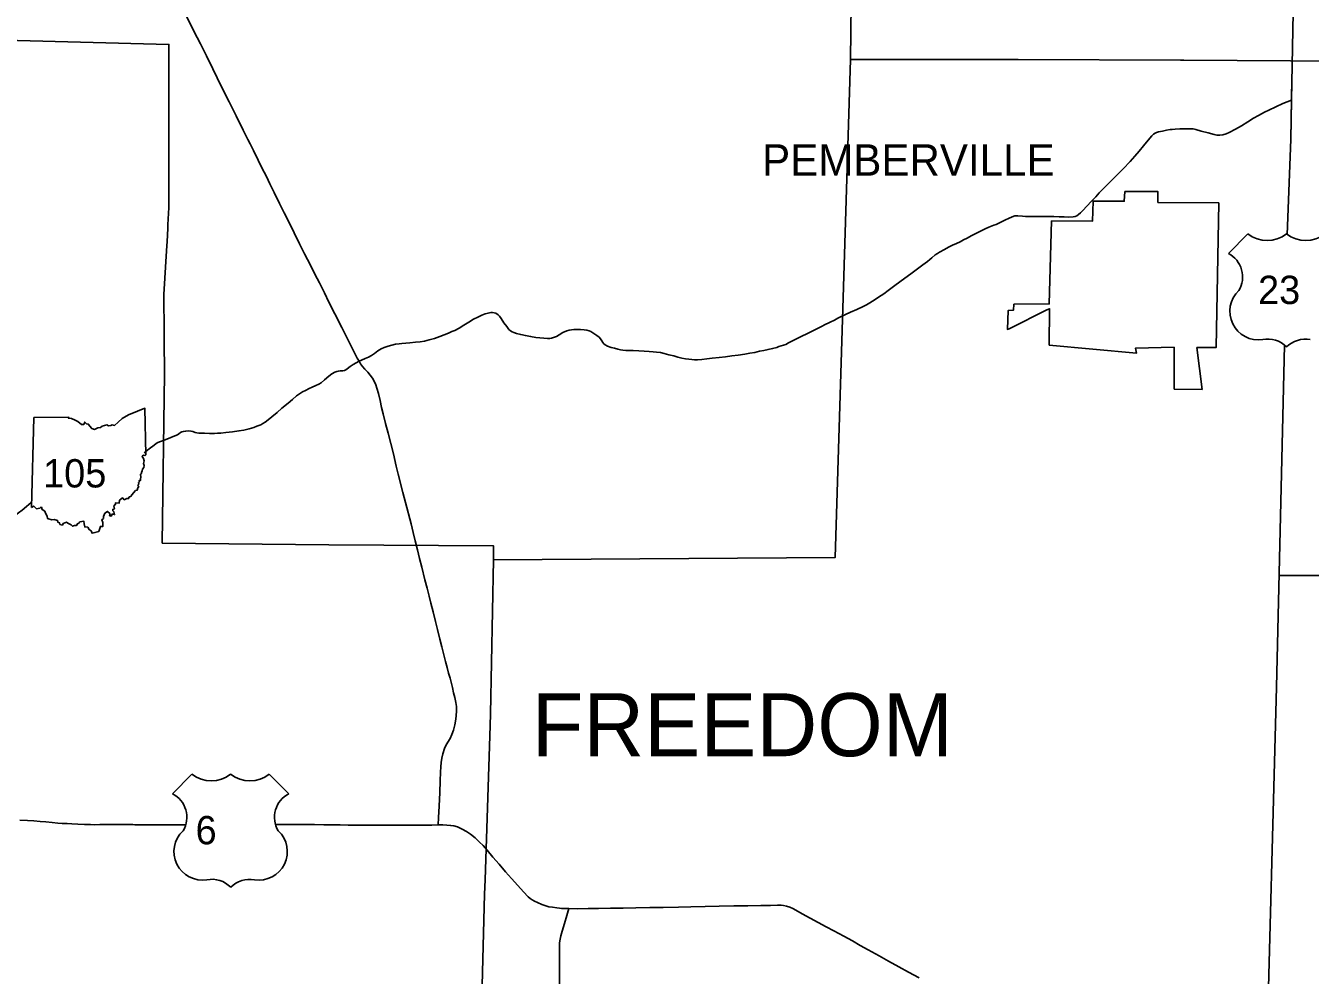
# Model space of a CAD drawing. Extents: x -232 to 448, y 619 to 1059.
# Drawn here: x 159.83 to 201.69, y 816.35 to 847.31 of the extents above; entities that cross this region are included whole.
import ezdxf

# ---------------------------------------------------------------- set-up
doc = ezdxf.new("R2010")
doc.units = 0
doc.layers.add('Default', color=7, linetype='Continuous')

msp = doc.modelspace()

# ---------------------------------------------------------------- linework, layer by layer
at = {"layer": 'Default'}
for p, q in [((199.655, 840.519), (199.021, 839.885)), ((199.655, 840.519), (199.021, 839.885)), ((160.013, 831.602), (160.095, 834.531)), ((160.013, 831.602), (160.095, 834.531)), ((165.247, 822.905), (164.612, 822.271)), ((165.247, 822.905), (164.612, 822.271)), ((168.402, 822.271), (167.767, 822.905)), ((168.402, 822.271), (167.767, 822.905))]:
    msp.add_line(p, q, dxfattribs=at)
for points in [[(175.848, 865.062), (175.809, 862.731), (186.899, 862.64), (186.703, 846.205)], [(200.94, 840.5), (201.053, 843.602), (201.078, 844.883), (201.242, 853.464), (201.246, 853.704), (201.402, 861.852)], [(170.69, 836.37), (170.628, 836.468), (170.487, 836.749), (170.301, 837.117), (170.125, 837.475), (169.901, 837.919), (169.711, 838.298), (169.563, 838.598), (169.4, 838.922), (169.255, 839.206), (169.11, 839.501), (168.918, 839.874), (168.751, 840.199), (168.577, 840.553), (168.422, 840.871), (168.252, 841.21), (168.103, 841.514), (167.925, 841.868), (167.782, 842.155), (167.672, 842.397), (167.527, 842.676), (167.4, 842.924), (167.247, 843.236), (167.139, 843.452), (167.063, 843.6), (166.91, 843.904), (166.683, 844.368), (166.46, 844.822), (166.254, 845.234), (166.072, 845.607), (165.927, 845.898), (165.716, 846.323), (165.52, 846.72), (165.31, 847.135), (165.081, 847.597)], [(159.147, 846.832), (164.497, 846.7), (164.496, 841.369), (164.482, 841.199), (164.467, 841.004), (164.46, 840.832), (164.455, 840.717), (164.444, 840.469), (164.435, 840.287), (164.417, 839.968), (164.329, 838.551), (164.33, 838.064), (164.336, 837.763), (164.341, 837.281), (164.344, 837.05), (164.348, 835.991), (164.349, 835.96), (164.279, 830.443), (169.711, 830.386), (175.075, 830.349), (175.068, 829.895)], [(175.068, 829.895), (186.204, 829.968), (186.703, 846.205)], [(186.703, 846.205), (192.032, 846.206), (192.167, 846.205), (197.466, 846.185), (197.573, 846.187), (202.778, 846.149), (202.938, 846.147), (208.392, 846.089)], [(200.94, 840.5), (201.053, 843.602), (201.091, 845.573)], [(191.449, 840.831), (191.499, 840.851), (191.601, 840.901), (191.733, 840.964), (191.882, 841.029), (192.024, 841.097), (192.059, 841.106), (192.1, 841.112), (192.158, 841.109), (192.311, 841.096), (192.407, 841.092), (192.498, 841.089), (192.621, 841.091), (192.782, 841.092), (193.004, 841.093), (193.186, 841.092), (193.334, 841.091), (193.506, 841.08), (193.674, 841.073), (193.801, 841.071), (193.963, 841.077), (194.027, 841.086), (194.08, 841.107), (194.14, 841.15), (194.207, 841.208), (194.27, 841.269), (194.42, 841.432), (194.552, 841.578), (194.7, 841.733), (194.815, 841.861), (194.93, 841.978), (195.105, 842.152), (195.27, 842.317), (195.429, 842.479), (195.591, 842.642), (195.821, 842.883), (195.976, 843.051), (196.114, 843.213), (196.258, 843.389), (196.407, 843.579), (196.524, 843.715), (196.579, 843.773), (196.631, 843.807), (196.674, 843.827), (196.746, 843.847), (196.876, 843.875), (197.005, 843.902), (197.125, 843.926), (197.194, 843.929), (197.291, 843.934), (197.434, 843.942), (197.629, 843.945), (197.816, 843.95), (197.877, 843.942), (197.957, 843.921), (198.13, 843.875), (198.361, 843.811), (198.558, 843.759), (198.644, 843.743), (198.741, 843.739), (198.845, 843.752), (198.948, 843.781), (199.045, 843.822), (199.25, 843.934), (199.447, 844.048), (199.658, 844.179), (199.835, 844.289), (200, 844.385), (200.097, 844.439), (200.197, 844.489), (200.335, 844.554), (200.565, 844.659), (200.798, 844.768), (201.078, 844.883)], [(195.644, 841.905), (195.626, 841.583), (194.614, 841.587), (194.596, 840.939), (193.253, 840.951)], [(198.71, 841.535), (196.723, 841.546), (196.721, 841.904), (195.644, 841.905)], [(197.992, 836.818), (198.62, 836.814), (198.71, 841.535)], [(190.028, 840.153), (190.164, 840.206), (190.275, 840.26), (190.389, 840.326), (190.507, 840.387), (190.638, 840.459), (190.813, 840.548), (190.962, 840.62), (191.097, 840.685), (191.216, 840.741), (191.38, 840.804), (191.449, 840.831)], [(193.253, 840.951), (193.184, 838.24), (192.033, 838.228), (192.02, 838.04), (191.846, 838.028), (191.821, 837.406), (191.898, 837.437), (191.991, 837.485), (192.158, 837.569), (192.377, 837.678), (192.628, 837.803), (192.892, 837.934), (193.107, 838.041), (193.192, 838.083), (193.177, 836.899)], [(189.293, 839.691), (189.352, 839.74), (189.471, 839.838), (189.537, 839.884), (189.603, 839.922), (189.769, 840.014), (189.899, 840.092), (190.028, 840.153)], [(186.181, 837.71), (186.298, 837.769), (186.544, 837.89), (186.705, 837.965), (186.908, 838.06), (187.114, 838.155), (187.232, 838.209), (187.286, 838.243), (187.481, 838.365), (187.624, 838.457), (187.79, 838.565), (187.939, 838.677), (188.153, 838.836), (188.309, 838.958), (188.482, 839.079), (188.677, 839.223), (188.847, 839.35), (189.067, 839.51), (189.213, 839.625), (189.293, 839.691)], [(170.69, 836.37), (170.769, 836.409), (170.891, 836.455), (170.997, 836.502), (171.099, 836.559), (171.189, 836.627), (171.302, 836.706), (171.414, 836.769), (171.514, 836.816), (171.64, 836.857), (171.758, 836.893), (171.882, 836.929), (172.001, 836.942), (172.082, 836.951), (172.217, 836.96), (172.351, 836.969), (172.534, 836.987), (172.681, 837.004), (172.825, 837.029), (172.972, 837.065), (173.145, 837.116), (173.319, 837.18), (173.462, 837.236), (173.601, 837.29), (173.719, 837.336), (173.813, 837.377), (173.95, 837.446), (174.106, 837.541), (174.265, 837.642), (174.425, 837.739), (174.561, 837.812), (174.687, 837.872), (174.805, 837.917), (174.898, 837.941), (174.981, 837.954), (175.041, 837.956), (175.09, 837.949), (175.145, 837.933), (175.22, 837.888), (175.272, 837.844), (175.319, 837.768), (175.414, 837.622), (175.504, 837.501), (175.576, 837.409), (175.628, 837.358), (175.676, 837.332), (175.737, 837.306), (175.825, 837.277), (175.962, 837.239), (176.111, 837.208), (176.279, 837.178), (176.452, 837.147), (176.579, 837.129), (176.708, 837.12), (176.831, 837.113), (176.905, 837.113), (176.959, 837.12), (177.031, 837.145), (177.121, 837.18), (177.213, 837.228), (177.337, 837.307), (177.463, 837.361), (177.543, 837.384), (177.619, 837.397), (177.689, 837.406), (177.788, 837.407), (177.912, 837.4), (178.025, 837.394), (178.115, 837.385), (178.187, 837.365), (178.243, 837.335), (178.339, 837.274), (178.44, 837.213), (178.511, 837.152), (178.557, 837.1), (178.601, 837.032), (178.633, 836.978), (178.665, 836.942), (178.709, 836.907), (178.788, 836.864), (178.907, 836.823), (179.017, 836.795), (179.129, 836.762), (179.213, 836.742), (179.282, 836.733), (179.38, 836.723), (179.509, 836.719), (179.622, 836.717), (179.804, 836.705), (179.987, 836.696), (180.15, 836.687), (180.277, 836.681), (180.388, 836.671), (180.519, 836.652), (180.633, 836.624), (180.782, 836.582), (180.945, 836.543), (181.084, 836.505), (181.208, 836.472), (181.333, 836.45), (181.441, 836.434)], [(185.84, 837.541), (186.04, 837.64), (186.181, 837.71)], [(184.52, 836.889), (184.596, 836.921), (184.689, 836.968), (184.857, 837.052), (185.076, 837.161), (185.326, 837.286), (185.591, 837.417), (185.806, 837.524), (185.84, 837.541)], [(181.441, 836.434), (181.533, 836.426), (181.619, 836.42), (181.722, 836.421), (181.857, 836.431), (182.026, 836.448), (182.2, 836.468), (182.428, 836.495), (182.634, 836.518), (182.843, 836.546), (183.045, 836.573), (183.258, 836.6), (183.429, 836.63), (183.587, 836.656), (183.744, 836.693), (183.886, 836.723), (184.021, 836.756), (184.167, 836.784), (184.31, 836.821), (184.373, 836.846), (184.52, 836.889)], [(193.177, 836.899), (196.029, 836.638), (195.998, 836.798), (197.253, 836.825)], [(200.254, 813.093), (200.592, 825.744), (200.852, 836.895)], [(197.253, 836.825), (197.251, 836.248), (197.25, 835.776), (197.249, 835.461)], [(198.172, 835.447), (197.992, 836.818)], [(169.562, 835.762), (169.709, 835.884), (169.809, 835.961), (169.899, 836.011), (169.971, 836.04), (170.019, 836.051), (170.078, 836.053), (170.167, 836.062), (170.216, 836.073), (170.26, 836.092), (170.306, 836.126), (170.4, 836.198), (170.498, 836.261), (170.592, 836.317), (170.69, 836.37)], [(173.701, 825.863), (173.657, 826.033), (173.607, 826.197), (173.56, 826.384), (173.507, 826.584), (173.459, 826.797), (173.394, 827.058), (173.328, 827.308), (173.249, 827.621), (173.182, 827.888), (173.103, 828.196), (173.029, 828.482), (172.973, 828.713), (172.906, 828.974), (172.834, 829.249), (172.733, 829.657), (172.664, 829.936), (172.593, 830.226), (172.524, 830.513), (172.453, 830.787), (172.385, 831.068), (172.205, 831.763), (172.123, 832.09), (171.967, 832.688), (171.903, 832.947), (171.81, 833.35), (171.726, 833.683), (171.635, 834.029), (171.557, 834.344), (171.476, 834.66), (171.424, 834.867), (171.375, 835.088), (171.321, 835.314), (171.272, 835.494), (171.234, 835.604), (171.183, 835.722), (171.124, 835.82), (171.054, 835.912), (170.975, 836.015), (170.877, 836.114), (170.805, 836.194), (170.743, 836.284), (170.69, 836.37)], [(163.683, 833.384), (163.854, 833.517), (164.011, 833.639), (164.078, 833.684), (164.138, 833.716), (164.219, 833.751), (164.375, 833.809), (164.559, 833.883), (164.684, 833.935), (164.771, 833.974), (164.813, 834.004), (164.875, 834.048), (164.915, 834.069), (164.969, 834.082), (165.045, 834.095), (165.139, 834.101), (165.213, 834.093), (165.276, 834.075), (165.35, 834.044), (165.405, 834.035), (165.474, 834.027), (165.655, 834.02), (165.819, 834.016), (165.979, 834.012), (166.078, 834.02), (166.187, 834.03), (166.348, 834.045), (166.568, 834.07), (166.778, 834.098), (166.933, 834.125), (167.111, 834.168), (167.257, 834.208), (167.365, 834.248), (167.487, 834.299), (167.55, 834.336), (167.627, 834.382), (167.734, 834.459), (167.847, 834.557), (168.021, 834.703), (168.18, 834.835), (168.379, 835.001), (168.522, 835.123), (168.654, 835.237), (168.748, 835.302), (168.852, 835.368), (168.944, 835.421), (169.068, 835.48), (169.168, 835.524), (169.284, 835.577), (169.376, 835.624), (169.451, 835.67), (169.562, 835.762)], [(197.249, 835.461), (198.172, 835.447)], [(160.095, 834.531), (161.232, 834.55), (161.214, 834.515), (161.321, 834.507), (161.435, 834.445), (161.531, 834.405), (161.649, 834.312), (161.72, 834.313), (161.75, 834.389), (161.804, 834.331), (161.868, 834.32), (161.978, 834.18), (162.07, 834.149), (162.179, 834.198), (162.261, 834.205), (162.321, 834.253), (162.477, 834.294), (162.521, 834.269), (162.603, 834.274), (162.645, 834.292), (162.717, 834.276), (162.843, 834.383), (162.974, 834.508), (163.175, 834.627), (163.474, 834.739), (163.711, 834.839), (163.746, 833.319)], [(160.095, 834.531), (161.232, 834.55), (161.214, 834.515), (161.321, 834.507), (161.435, 834.445), (161.531, 834.405), (161.649, 834.312), (161.72, 834.313), (161.75, 834.389), (161.804, 834.331), (161.868, 834.32), (161.978, 834.18), (162.07, 834.149), (162.179, 834.198), (162.261, 834.205), (162.321, 834.253), (162.477, 834.294), (162.521, 834.269), (162.603, 834.274), (162.645, 834.292), (162.717, 834.276), (162.843, 834.383), (162.974, 834.508), (163.175, 834.627), (163.474, 834.739), (163.711, 834.839), (163.746, 833.319)], [(163.746, 833.319), (163.711, 833.298), (163.656, 833.308), (163.62, 833.265), (163.665, 833.194), (163.686, 833.119), (163.667, 833.036), (163.686, 832.968), (163.673, 832.911), (163.639, 832.854), (163.627, 832.8), (163.598, 832.742), (163.601, 832.71), (163.573, 832.685), (163.578, 832.59), (163.564, 832.537), (163.569, 832.492), (163.524, 832.48), (163.534, 832.442), (163.505, 832.413), (163.511, 832.364), (163.479, 832.332), (163.511, 832.268), (163.485, 832.248), (163.464, 832.17), (163.406, 832.154), (163.291, 832.013), (163.25, 831.959), (163.204, 831.946), (163.179, 831.891), (163.123, 831.89), (163.037, 831.852), (162.982, 831.918), (162.885, 831.839), (162.874, 831.747), (162.752, 831.75), (162.757, 831.704), (162.73, 831.691), (162.705, 831.645), (162.719, 831.562), (162.662, 831.541), (162.669, 831.494), (162.705, 831.464), (162.722, 831.373), (162.661, 831.392), (162.611, 831.315), (162.56, 831.333), (162.577, 831.398), (162.49, 831.476), (162.408, 831.414), (162.365, 831.313), (162.365, 831.246), (162.304, 831.205), (162.343, 831.11), (162.336, 831.044), (162.337, 830.982), (162.261, 830.984), (162.215, 830.816)], [(163.746, 833.319), (163.711, 833.298), (163.656, 833.308), (163.62, 833.265), (163.665, 833.194), (163.686, 833.119), (163.667, 833.036), (163.686, 832.968), (163.673, 832.911), (163.639, 832.854), (163.627, 832.8), (163.598, 832.742), (163.601, 832.71), (163.573, 832.685), (163.578, 832.59), (163.564, 832.537), (163.569, 832.492), (163.524, 832.48), (163.534, 832.442), (163.505, 832.413), (163.511, 832.364), (163.479, 832.332), (163.511, 832.268), (163.485, 832.248), (163.464, 832.17), (163.406, 832.154), (163.291, 832.013), (163.25, 831.959), (163.204, 831.946), (163.179, 831.891), (163.123, 831.89), (163.037, 831.852), (162.982, 831.918), (162.885, 831.839), (162.874, 831.747), (162.752, 831.75), (162.757, 831.704), (162.73, 831.691), (162.705, 831.645), (162.719, 831.562), (162.662, 831.541), (162.669, 831.494), (162.705, 831.464), (162.722, 831.373), (162.661, 831.392), (162.611, 831.315), (162.56, 831.333), (162.577, 831.398), (162.49, 831.476), (162.408, 831.414), (162.365, 831.313), (162.365, 831.246), (162.304, 831.205), (162.343, 831.11), (162.336, 831.044), (162.337, 830.982), (162.261, 830.984), (162.215, 830.816)], [(157.15, 830.245), (157.152, 830.25), (157.192, 830.278), (157.24, 830.297), (157.395, 830.345), (157.623, 830.411), (157.856, 830.482), (158.028, 830.533), (158.218, 830.592), (158.301, 830.621), (158.38, 830.667), (158.511, 830.739), (158.72, 830.856), (158.909, 830.96), (159.059, 831.039), (159.13, 831.086), (159.232, 831.162), (159.414, 831.293), (159.592, 831.429), (159.709, 831.518), (159.856, 831.638), (160.009, 831.762), (160.018, 831.771)], [(162.215, 830.816), (162.082, 830.784), (161.99, 830.765), (161.957, 830.841), (161.892, 830.881), (161.849, 830.958), (161.754, 830.969), (161.732, 831.074), (161.721, 831.16), (161.592, 831.139), (161.557, 831.087), (161.511, 831.072), (161.484, 831.02), (161.422, 831.015), (161.355, 830.99), (161.311, 831.042), (161.201, 831.094), (161.152, 831.121), (161.048, 831.079), (161.026, 831.03), (160.944, 831.052), (160.925, 831.107), (160.875, 831.123), (160.864, 831.182), (160.758, 831.213), (160.676, 831.2), (160.533, 831.247), (160.524, 831.324), (160.475, 831.417), (160.45, 831.482), (160.359, 831.532), (160.341, 831.609), (160.312, 831.607), (160.285, 831.576), (160.184, 831.561), (160.144, 831.593), (160.088, 831.647), (160.013, 831.602)], [(162.215, 830.816), (162.082, 830.784), (161.99, 830.765), (161.957, 830.841), (161.892, 830.881), (161.849, 830.958), (161.754, 830.969), (161.732, 831.074), (161.721, 831.16), (161.592, 831.139), (161.557, 831.087), (161.511, 831.072), (161.484, 831.02), (161.422, 831.015), (161.355, 830.99), (161.311, 831.042), (161.201, 831.094), (161.152, 831.121), (161.048, 831.079), (161.026, 831.03), (160.944, 831.052), (160.925, 831.107), (160.875, 831.123), (160.864, 831.182), (160.758, 831.213), (160.676, 831.2), (160.533, 831.247), (160.524, 831.324), (160.475, 831.417), (160.45, 831.482), (160.359, 831.532), (160.341, 831.609), (160.312, 831.607), (160.285, 831.576), (160.184, 831.561), (160.144, 831.593), (160.088, 831.647), (160.013, 831.602)], [(175.068, 829.895), (174.972, 824.878), (174.963, 824.491), (174.796, 819.46), (174.779, 819.001), (174.644, 813.897)], [(200.677, 829.389), (201.431, 829.389), (202.074, 829.383), (202.723, 829.376), (203.436, 829.37), (204.134, 829.365), (204.802, 829.361), (205.626, 829.356), (206.219, 829.345), (207.014, 829.332), (207.805, 829.319), (208.623, 829.307), (209.255, 829.297), (209.979, 829.284), (210.698, 829.275), (211.412, 829.26), (211.959, 829.261), (212.604, 829.237), (213.198, 829.229), (213.793, 829.221), (214.088, 829.216)], [(173.271, 821.257), (173.282, 821.495), (173.304, 821.863), (173.319, 822.306), (173.334, 822.693), (173.341, 822.972), (173.352, 823.151), (173.368, 823.292), (173.386, 823.428), (173.421, 823.573), (173.479, 823.742), (173.52, 823.838), (173.587, 823.949), (173.664, 824.072), (173.717, 824.198), (173.772, 824.339), (173.816, 824.513), (173.847, 824.697), (173.861, 824.82), (173.869, 824.958), (173.865, 825.114), (173.849, 825.242), (173.817, 825.403), (173.771, 825.565), (173.731, 825.732), (173.701, 825.863)], [(159.641, 821.406), (159.884, 821.395), (160.094, 821.382), (160.303, 821.366), (160.48, 821.351), (160.689, 821.333), (160.87, 821.316), (161.02, 821.304), (161.174, 821.296), (161.335, 821.286), (161.522, 821.281), (161.744, 821.271), (161.939, 821.268), (162.081, 821.26), (162.244, 821.266), (162.47, 821.266), (162.744, 821.268), (163.034, 821.268), (163.257, 821.269), (163.314, 821.265), (163.386, 821.259), (163.479, 821.257), (163.722, 821.259), (163.944, 821.257), (164.183, 821.259), (164.436, 821.258), (164.772, 821.258), (165.042, 821.258)], [(167.99, 821.266), (168.037, 821.266), (168.411, 821.268), (168.813, 821.268), (169.243, 821.263), (169.545, 821.261), (170.078, 821.256), (170.338, 821.249), (170.593, 821.248), (170.961, 821.251), (171.297, 821.251), (171.785, 821.25), (172.036, 821.25), (172.417, 821.248), (172.789, 821.249), (173.067, 821.248), (173.271, 821.257)], [(173.271, 821.257), (173.419, 821.252), (173.549, 821.25), (173.676, 821.24), (173.785, 821.219), (173.897, 821.189), (174.048, 821.119), (174.188, 821.044), (174.326, 820.952), (174.471, 820.831), (174.621, 820.697), (174.734, 820.585), (174.866, 820.432), (175.053, 820.207), (175.257, 819.971), (175.461, 819.725), (175.654, 819.504), (175.861, 819.281), (176.045, 819.075), (176.201, 818.912), (176.263, 818.857), (176.328, 818.816), (176.411, 818.771), (176.509, 818.723), (176.643, 818.664), (176.78, 818.619), (176.876, 818.586), (176.997, 818.571), (177.14, 818.549), (177.224, 818.539), (177.29, 818.534), (177.366, 818.528), (177.528, 818.526)], [(177.228, 816.691), (177.227, 816.919), (177.222, 817.141), (177.223, 817.281), (177.223, 817.4), (177.235, 817.476), (177.268, 817.64), (177.306, 817.787), (177.388, 818.044), (177.466, 818.306), (177.528, 818.526)], [(177.528, 818.526), (177.797, 818.522), (178.155, 818.526), (178.499, 818.529), (178.881, 818.535), (179.297, 818.542), (179.71, 818.549), (180.165, 818.558), (180.597, 818.564), (181.097, 818.576), (181.5, 818.581), (181.971, 818.591), (182.428, 818.604), (182.903, 818.611), (183.364, 818.62), (183.782, 818.627), (184.1, 818.632), (184.325, 818.639), (184.444, 818.637), (184.522, 818.627), (184.62, 818.602), (184.726, 818.569), (184.828, 818.525), (184.93, 818.472), (185.135, 818.358), (185.397, 818.214), (185.649, 818.077), (185.911, 817.936), (186.167, 817.798), (186.488, 817.623), (186.77, 817.47), (187.02, 817.327), (187.286, 817.181), (187.646, 816.982), (187.94, 816.817), (188.282, 816.631), (188.6, 816.453), (188.942, 816.267)], [(177.219, 815.526), (177.218, 815.803), (177.22, 816.134), (177.224, 816.428), (177.228, 816.691)]]:
    msp.add_lwpolyline(points, dxfattribs=at)
for centre, radius, start, end in [((200.285, 841.32), 1.019, 231.813, 308.187), ((200.285, 841.32), 1.019, 231.813, 308.187), ((201.545, 841.32), 1.019, 231.813, 308.187), ((201.545, 841.32), 1.019, 231.813, 308.187), ((198.624, 839.119), 0.862, 329.1175, 62.6108), ((198.624, 839.119), 0.862, 329.1175, 62.6108), ((199.998, 837.997), 0.93, 133.0046, 278.7282), ((199.998, 837.997), 0.93, 133.0046, 278.7282), ((200.311, 836.263), 0.832, 43.4177, 101.8742), ((200.311, 836.263), 0.832, 43.4177, 101.8742), ((201.537, 836.207), 0.883, 79.9613, 134.7468), ((201.537, 836.207), 0.883, 79.9613, 134.7468), ((165.877, 823.706), 1.019, 231.813, 308.187), ((165.877, 823.706), 1.019, 231.813, 308.187), ((167.137, 823.706), 1.019, 231.813, 308.187), ((167.137, 823.706), 1.019, 231.813, 308.187), ((164.216, 821.505), 0.862, 329.1175, 62.6108), ((164.216, 821.505), 0.862, 329.1175, 62.6108), ((168.798, 821.505), 0.862, 117.3892, 210.8825), ((168.798, 821.505), 0.862, 117.3892, 210.8825), ((165.59, 820.383), 0.93, 133.0046, 278.7282), ((165.59, 820.383), 0.93, 133.0046, 278.7282), ((167.424, 820.383), 0.93, 261.2718, 46.9954), ((167.424, 820.383), 0.93, 261.2718, 46.9954), ((165.903, 818.649), 0.832, 43.4177, 101.8742), ((165.903, 818.649), 0.832, 43.4177, 101.8742), ((167.129, 818.594), 0.883, 79.9613, 134.7468), ((167.129, 818.594), 0.883, 79.9613, 134.7468)]:
    msp.add_arc(centre, radius, start, end, dxfattribs=at)

# ---------------------------------------------------------------- texts
for s, height, p in [('PEMBERVILLE', 1.026, (183.825, 842.417)), ('23', 0.9234, (199.988, 838.235)), ('105', 0.9234, (160.394, 832.255)), ('FREEDOM', 2.052, (176.323, 823.494)), (' 6 ', 0.9234, (165.02, 820.622))]:
    msp.add_text(s, height=height, dxfattribs=at).set_placement(p)

doc.saveas('drawing.dxf')
